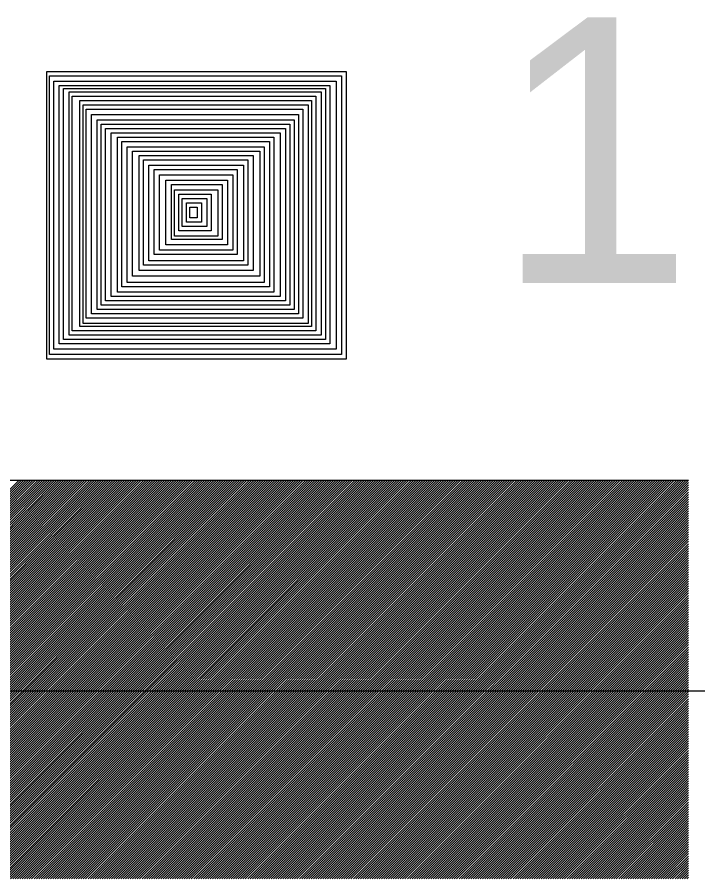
# Model space of a CAD drawing. Extents: x -28 to 822, y 61 to 665.
# Drawn here: x 478.1 to 483.22, y 191.49 to 197.97 of the extents above; entities that cross this region are included whole.
import ezdxf

# ---------------------------------------------------------------- set-up
doc = ezdxf.new("R2010")
doc.units = 0

# ---------------------------------------------------------------- blocks, each defined once
blk = doc.blocks.new('_X11')
for p, q in [((347.3356, 431.552), (350.3331, 434.5495)), ((347.3356, 431.5697), (350.3154, 434.5495)), ((347.3356, 431.5874), (350.2977, 434.5495)), ((347.3508, 431.5495), (350.3508, 434.5495)), ((347.3685, 431.5495), (350.3685, 434.5495)), ((347.3861, 431.5495), (350.3861, 434.5495)), ((347.4038, 431.5495), (350.4038, 434.5495)), ((347.4215, 431.5495), (350.4215, 434.5495)), ((347.4392, 431.5495), (350.4392, 434.5495)), ((347.4568, 431.5495), (350.4568, 434.5495)), ((347.4745, 431.5495), (350.4745, 434.5495)), ((347.4922, 431.5495), (350.4922, 434.5495)), ((347.5099, 431.5495), (350.5099, 434.5495)), ((347.5276, 431.5495), (350.5276, 434.5495)), ((347.5452, 431.5495), (350.5452, 434.5495)), ((347.5629, 431.5495), (350.5629, 434.5495)), ((347.5806, 431.5495), (350.5806, 434.5495)), ((347.5983, 431.5495), (350.5983, 434.5495)), ((347.6159, 431.5495), (350.6159, 434.5495)), ((347.6336, 431.5495), (350.6336, 434.5495)), ((347.6513, 431.5495), (350.6513, 434.5495)), ((347.669, 431.5495), (350.669, 434.5495)), ((347.6867, 431.5495), (350.6867, 434.5495)), ((347.7043, 431.5495), (350.7043, 434.5495)), ((347.722, 431.5495), (350.722, 434.5495)), ((347.7397, 431.5495), (350.7397, 434.5495)), ((347.7574, 431.5495), (350.7574, 434.5495)), ((347.775, 431.5495), (350.775, 434.5495)), ((347.7927, 431.5495), (350.7927, 434.5495)), ((347.8104, 431.5495), (350.8104, 434.5495)), ((347.8281, 431.5495), (350.8281, 434.5495)), ((347.8458, 431.5495), (350.8458, 434.5495)), ((347.8634, 431.5495), (350.8634, 434.5495)), ((347.8811, 431.5495), (350.8811, 434.5495)), ((347.8988, 431.5495), (350.8988, 434.5495)), ((347.9165, 431.5495), (350.9165, 434.5495)), ((347.9341, 431.5495), (350.9341, 434.5495)), ((347.9518, 431.5495), (350.9518, 434.5495)), ((347.9695, 431.5495), (350.9695, 434.5495)), ((347.9872, 431.5495), (350.9872, 434.5495)), ((348.0049, 431.5495), (351.0049, 434.5495)), ((348.0225, 431.5495), (351.0225, 434.5495)), ((348.0402, 431.5495), (351.0402, 434.5495)), ((348.0579, 431.5495), (351.0579, 434.5495)), ((348.0756, 431.5495), (351.0756, 434.5495)), ((348.0932, 431.5495), (351.0932, 434.5495)), ((348.1109, 431.5495), (351.1109, 434.5495)), ((348.1286, 431.5495), (351.1286, 434.5495)), ((348.1463, 431.5495), (351.1463, 434.5495)), ((348.1639, 431.5495), (351.1639, 434.5495)), ((348.1816, 431.5495), (351.1816, 434.5495)), ((348.1993, 431.5495), (351.1993, 434.5495)), ((348.217, 431.5495), (351.217, 434.5495)), ((348.2347, 431.5495), (351.2347, 434.5495)), ((348.2523, 431.5495), (351.2523, 434.5495)), ((348.27, 431.5495), (351.27, 434.5495)), ((348.2877, 431.5495), (351.2877, 434.5495)), ((348.3054, 431.5495), (351.3054, 434.5495)), ((348.323, 431.5495), (351.323, 434.5495)), ((348.3407, 431.5495), (351.3407, 434.5495)), ((348.3584, 431.5495), (351.3584, 434.5495)), ((348.3761, 431.5495), (351.3761, 434.5495)), ((348.3938, 431.5495), (351.3938, 434.5495)), ((348.4114, 431.5495), (351.4114, 434.5495)), ((348.4291, 431.5495), (351.4291, 434.5495)), ((348.4468, 431.5495), (351.4468, 434.5495)), ((348.4645, 431.5495), (351.4645, 434.5495)), ((348.4821, 431.5495), (351.4821, 434.5495)), ((348.4998, 431.5495), (351.4998, 434.5495)), ((348.5175, 431.5495), (351.5175, 434.5495)), ((348.5352, 431.5495), (351.5352, 434.5495)), ((348.5529, 431.5495), (351.5529, 434.5495)), ((348.5705, 431.5495), (351.5705, 434.5495)), ((348.5882, 431.5495), (351.5882, 434.5495)), ((348.6059, 431.5495), (351.6059, 434.5495)), ((348.6236, 431.5495), (351.6236, 434.5495)), ((348.6412, 431.5495), (351.6412, 434.5495)), ((348.6589, 431.5495), (351.6589, 434.5495)), ((348.6766, 431.5495), (351.6766, 434.5495)), ((348.6943, 431.5495), (351.6943, 434.5495)), ((348.712, 431.5495), (351.712, 434.5495)), ((348.7296, 431.5495), (351.7296, 434.5495)), ((348.7473, 431.5495), (351.7473, 434.5495)), ((348.765, 431.5495), (351.765, 434.5495)), ((348.7827, 431.5495), (351.7827, 434.5495)), ((348.8003, 431.5495), (351.8003, 434.5495)), ((348.818, 431.5495), (351.818, 434.5495)), ((348.8357, 431.5495), (351.8357, 434.5495)), ((348.8534, 431.5495), (351.8534, 434.5495)), ((348.8711, 431.5495), (351.8711, 434.5495)), ((348.8887, 431.5495), (351.8887, 434.5495)), ((348.9064, 431.5495), (351.9064, 434.5495)), ((348.9241, 431.5495), (351.9241, 434.5495)), ((348.9418, 431.5495), (351.9418, 434.5495)), ((348.9594, 431.5495), (351.9594, 434.5495)), ((348.9771, 431.5495), (351.9771, 434.5495)), ((348.9948, 431.5495), (351.9948, 434.5495)), ((349.0125, 431.5495), (352.0125, 434.5495)), ((349.0302, 431.5495), (352.0302, 434.5495)), ((349.0478, 431.5495), (352.0478, 434.5495)), ((349.0655, 431.5495), (352.0655, 434.5495)), ((349.0832, 431.5495), (352.0832, 434.5495)), ((349.1009, 431.5495), (352.1009, 434.5495)), ((349.1185, 431.5495), (352.1185, 434.5495)), ((349.1362, 431.5495), (352.1362, 434.5495)), ((349.1539, 431.5495), (352.1539, 434.5495)), ((349.1716, 431.5495), (352.1716, 434.5495)), ((349.1893, 431.5495), (352.1893, 434.5495)), ((349.2069, 431.5495), (352.2069, 434.5495)), ((349.2246, 431.5495), (352.2246, 434.5495)), ((349.2423, 431.5495), (352.2423, 434.5495)), ((349.26, 431.5495), (352.26, 434.5495)), ((349.2776, 431.5495), (352.2776, 434.5495)), ((349.2953, 431.5495), (352.2953, 434.5495)), ((349.313, 431.5495), (352.313, 434.5495)), ((349.3307, 431.5495), (352.3307, 434.5495)), ((349.3484, 431.5495), (352.3484, 434.5495)), ((349.366, 431.5495), (352.366, 434.5495)), ((349.3837, 431.5495), (352.3837, 434.5495)), ((349.4014, 431.5495), (352.4014, 434.5495)), ((349.4191, 431.5495), (352.4191, 434.5495)), ((349.4367, 431.5495), (352.4367, 434.5495)), ((349.4544, 431.5495), (352.4544, 434.5495)), ((349.4721, 431.5495), (352.4721, 434.5495)), ((349.4898, 431.5495), (352.4898, 434.5495)), ((349.5075, 431.5495), (352.5075, 434.5495)), ((349.5251, 431.5495), (352.5251, 434.5495)), ((349.5428, 431.5495), (352.5428, 434.5495)), ((349.5605, 431.5495), (352.5605, 434.5495)), ((349.5782, 431.5495), (352.5782, 434.5495)), ((349.5958, 431.5495), (352.5958, 434.5495)), ((349.6135, 431.5495), (352.6135, 434.5495)), ((349.6312, 431.5495), (352.6312, 434.5495)), ((349.6489, 431.5495), (352.6489, 434.5495)), ((349.6666, 431.5495), (352.6666, 434.5495)), ((349.6842, 431.5495), (352.6842, 434.5495)), ((349.7019, 431.5495), (352.7019, 434.5495)), ((349.7196, 431.5495), (352.7196, 434.5495)), ((349.7373, 431.5495), (352.7373, 434.5495)), ((349.7549, 431.5495), (352.7549, 434.5495)), ((349.7726, 431.5495), (352.7726, 434.5495)), ((349.7903, 431.5495), (352.7903, 434.5495)), ((349.808, 431.5495), (352.808, 434.5495)), ((349.8257, 431.5495), (352.8257, 434.5495)), ((349.8433, 431.5495), (352.8433, 434.5495)), ((349.861, 431.5495), (352.861, 434.5495)), ((349.8787, 431.5495), (352.8787, 434.5495)), ((349.8964, 431.5495), (352.8964, 434.5495)), ((349.914, 431.5495), (352.914, 434.5495)), ((349.9317, 431.5495), (352.9317, 434.5495)), ((349.9494, 431.5495), (352.9494, 434.5495)), ((349.9671, 431.5495), (352.9671, 434.5495)), ((349.9847, 431.5495), (352.9847, 434.5495)), ((350.0024, 431.5495), (353.0024, 434.5495)), ((350.0201, 431.5495), (353.0201, 434.5495)), ((350.0378, 431.5495), (353.0378, 434.5495)), ((350.0555, 431.5495), (353.0555, 434.5495)), ((350.0731, 431.5495), (353.0731, 434.5495)), ((350.0908, 431.5495), (353.0908, 434.5495)), ((350.1085, 431.5495), (353.1085, 434.5495)), ((350.1262, 431.5495), (353.1262, 434.5495)), ((350.1438, 431.5495), (353.1438, 434.5495)), ((350.1615, 431.5495), (353.1615, 434.5495)), ((350.1792, 431.5495), (353.1792, 434.5495)), ((350.1969, 431.5495), (353.1969, 434.5495)), ((350.2146, 431.5495), (353.2146, 434.5495)), ((350.2322, 431.5495), (353.2322, 434.5495)), ((350.2499, 431.5495), (353.2499, 434.5495)), ((350.2676, 431.5495), (353.2676, 434.5495)), ((350.2853, 431.5495), (353.2853, 434.5495)), ((350.3029, 431.5495), (353.3029, 434.5495)), ((350.3206, 431.5495), (353.3206, 434.5495)), ((350.3383, 431.5495), (353.3383, 434.5495)), ((350.356, 431.5495), (353.356, 434.5495)), ((350.3737, 431.5495), (353.3737, 434.5495)), ((350.3913, 431.5495), (353.3913, 434.5495)), ((350.409, 431.5495), (353.409, 434.5495)), ((350.4267, 431.5495), (353.4267, 434.5495)), ((350.4444, 431.5495), (353.4444, 434.5495)), ((350.462, 431.5495), (353.462, 434.5495)), ((350.4797, 431.5495), (353.4797, 434.5495)), ((350.4974, 431.5495), (353.4974, 434.5495)), ((350.5151, 431.5495), (353.5151, 434.5495)), ((350.5328, 431.5495), (353.5328, 434.5495)), ((350.5504, 431.5495), (353.5504, 434.5495)), ((350.5681, 431.5495), (353.5681, 434.5495)), ((350.5858, 431.5495), (353.5858, 434.5495)), ((350.6035, 431.5495), (353.6035, 434.5495)), ((350.6211, 431.5495), (353.6211, 434.5495)), ((350.6388, 431.5495), (353.6388, 434.5495)), ((350.6565, 431.5495), (353.6565, 434.5495)), ((350.6742, 431.5495), (353.6742, 434.5495)), ((350.6919, 431.5495), (353.6919, 434.5495)), ((350.7095, 431.5495), (353.7095, 434.5495)), ((350.7272, 431.5495), (353.7272, 434.5495)), ((350.7449, 431.5495), (353.7449, 434.5495)), ((350.7626, 431.5495), (353.7626, 434.5495)), ((350.7802, 431.5495), (353.7802, 434.5495)), ((350.7979, 431.5495), (353.7979, 434.5495)), ((350.8156, 431.5495), (353.8156, 434.5495)), ((350.8333, 431.5495), (353.8333, 434.5495)), ((350.851, 431.5495), (353.851, 434.5495)), ((350.8686, 431.5495), (353.8686, 434.5495)), ((350.8863, 431.5495), (353.8863, 434.5495)), ((350.904, 431.5495), (353.904, 434.5495)), ((350.9217, 431.5495), (353.9217, 434.5495)), ((350.9393, 431.5495), (353.9393, 434.5495)), ((350.957, 431.5495), (353.957, 434.5495)), ((350.9747, 431.5495), (353.9747, 434.5495)), ((350.9924, 431.5495), (353.9924, 434.5495)), ((351.0101, 431.5495), (354.0101, 434.5495)), ((351.0277, 431.5495), (354.0277, 434.5495)), ((351.0454, 431.5495), (354.0454, 434.5495)), ((351.0631, 431.5495), (354.0631, 434.5495)), ((351.0808, 431.5495), (354.0808, 434.5495)), ((351.0984, 431.5495), (354.0984, 434.5495)), ((351.1161, 431.5495), (354.1161, 434.5495)), ((351.1338, 431.5495), (354.1338, 434.5495)), ((351.1515, 431.5495), (354.1515, 434.5495)), ((351.1692, 431.5495), (354.1692, 434.5495)), ((351.1868, 431.5495), (354.1868, 434.5495)), ((351.2045, 431.5495), (354.2045, 434.5495)), ((351.2222, 431.5495), (354.2222, 434.5495)), ((351.2399, 431.5495), (354.2399, 434.5495)), ((351.2575, 431.5495), (354.2575, 434.5495)), ((351.2752, 431.5495), (354.2752, 434.5495)), ((351.2929, 431.5495), (354.2929, 434.5495)), ((351.3106, 431.5495), (354.3106, 434.5495)), ((351.3283, 431.5495), (354.3283, 434.5495)), ((351.3459, 431.5495), (354.3459, 434.5495)), ((351.3636, 431.5495), (354.3636, 434.5495)), ((351.3813, 431.5495), (354.3813, 434.5495)), ((351.399, 431.5495), (354.399, 434.5495)), ((351.4166, 431.5495), (354.4166, 434.5495)), ((351.4343, 431.5495), (354.4343, 434.5495)), ((351.452, 431.5495), (354.452, 434.5495)), ((351.4697, 431.5495), (354.4697, 434.5495)), ((351.4874, 431.5495), (354.4874, 434.5495)), ((351.505, 431.5495), (354.505, 434.5495)), ((351.5227, 431.5495), (354.5227, 434.5495)), ((351.5404, 431.5495), (354.5404, 434.5495)), ((351.5581, 431.5495), (354.5581, 434.5495)), ((351.5757, 431.5495), (354.5757, 434.5495)), ((351.5934, 431.5495), (354.5934, 434.5495)), ((351.6111, 431.5495), (354.6111, 434.5495)), ((351.6288, 431.5495), (354.6288, 434.5495)), ((351.6465, 431.5495), (354.6465, 434.5495)), ((351.6641, 431.5495), (354.6641, 434.5495)), ((351.6818, 431.5495), (354.6818, 434.5495)), ((351.6995, 431.5495), (354.6995, 434.5495)), ((351.7172, 431.5495), (354.7172, 434.5495)), ((351.7348, 431.5495), (354.7348, 434.5495)), ((351.7525, 431.5495), (354.7525, 434.5495)), ((351.7702, 431.5495), (354.7702, 434.5495)), ((351.7879, 431.5495), (354.7879, 434.5495)), ((351.8055, 431.5495), (354.8055, 434.5495)), ((351.8232, 431.5495), (354.8232, 434.5495)), ((351.8409, 431.5495), (354.8409, 434.5495)), ((351.8586, 431.5495), (354.8586, 434.5495)), ((351.8763, 431.5495), (354.8763, 434.5495)), ((351.8939, 431.5495), (354.8939, 434.5495)), ((351.9116, 431.5495), (354.9116, 434.5495)), ((351.9293, 431.5495), (354.9293, 434.5495)), ((351.947, 431.5495), (354.947, 434.5495)), ((351.9646, 431.5495), (354.9646, 434.5495)), ((351.9823, 431.5495), (354.9823, 434.5495)), ((352, 431.5495), (355, 434.5495)), ((352.0177, 431.5495), (355.0177, 434.5495)), ((352.0354, 431.5495), (355.0354, 434.5495)), ((352.053, 431.5495), (355.053, 434.5495)), ((352.0707, 431.5495), (355.0707, 434.5495)), ((352.0884, 431.5495), (355.0884, 434.5495)), ((352.1061, 431.5495), (355.1061, 434.5495)), ((352.1237, 431.5495), (355.1237, 434.5495)), ((352.1414, 431.5495), (355.1414, 434.5495)), ((352.1591, 431.5495), (355.1591, 434.5495)), ((352.1768, 431.5495), (355.1768, 434.5495)), ((352.1945, 431.5495), (355.1945, 434.5495)), ((352.2121, 431.5495), (355.2121, 434.5495)), ((352.2298, 431.5495), (355.2298, 434.5495)), ((352.2475, 431.5495), (355.2475, 434.5495)), ((352.2652, 431.5495), (355.2652, 434.5495)), ((352.2828, 431.5495), (355.2828, 434.5495)), ((352.3005, 431.5495), (355.3005, 434.5495)), ((352.3182, 431.5495), (355.3182, 434.5495)), ((352.3359, 431.5495), (355.3356, 434.5492)), ((352.3536, 431.5495), (355.3356, 434.5316)), ((352.3712, 431.5495), (355.3356, 434.5139)), ((352.3889, 431.5495), (355.3356, 434.4962)), ((352.4066, 431.5495), (355.3356, 434.4785)), ((352.4243, 431.5495), (355.3356, 434.4608)), ((352.4419, 431.5495), (355.3356, 434.4432)), ((352.4596, 431.5495), (355.3356, 434.4255)), ((352.4773, 431.5495), (355.3356, 434.4078)), ((352.495, 431.5495), (355.3356, 434.3901)), ((352.5127, 431.5495), (355.3356, 434.3725)), ((352.5303, 431.5495), (355.3356, 434.3548)), ((352.548, 431.5495), (355.3356, 434.3371)), ((352.5657, 431.5495), (355.3356, 434.3194)), ((352.5834, 431.5495), (355.3356, 434.3017)), ((352.601, 431.5495), (355.3356, 434.2841)), ((352.6187, 431.5495), (355.3356, 434.2664)), ((352.6364, 431.5495), (355.3356, 434.2487)), ((352.6541, 431.5495), (355.3356, 434.231)), ((352.6718, 431.5495), (355.3356, 434.2134)), ((352.6894, 431.5495), (355.3356, 434.1957)), ((352.7071, 431.5495), (355.3356, 434.178)), ((352.7248, 431.5495), (355.3356, 434.1603)), ((352.7425, 431.5495), (355.3356, 434.1426)), ((352.7601, 431.5495), (355.3356, 434.125)), ((352.7778, 431.5495), (355.3356, 434.1073)), ((352.7955, 431.5495), (355.3356, 434.0896)), ((352.8132, 431.5495), (355.3356, 434.0719)), ((352.8309, 431.5495), (355.3356, 434.0543)), ((352.8485, 431.5495), (355.3356, 434.0366)), ((352.8662, 431.5495), (355.3356, 434.0189)), ((352.8839, 431.5495), (355.3356, 434.0012)), ((352.9016, 431.5495), (355.3356, 433.9835)), ((352.9192, 431.5495), (355.3356, 433.9659)), ((352.9369, 431.5495), (355.3356, 433.9482)), ((352.9546, 431.5495), (355.3356, 433.9305)), ((352.9723, 431.5495), (355.3356, 433.9128)), ((352.99, 431.5495), (355.3356, 433.8952)), ((353.0076, 431.5495), (355.3356, 433.8775)), ((353.0253, 431.5495), (355.3356, 433.8598)), ((353.043, 431.5495), (355.3356, 433.8421)), ((353.0607, 431.5495), (355.3356, 433.8244)), ((353.0783, 431.5495), (355.3356, 433.8068)), ((353.096, 431.5495), (355.3356, 433.7891)), ((353.1137, 431.5495), (355.3356, 433.7714)), ((353.1314, 431.5495), (355.3356, 433.7537)), ((353.1491, 431.5495), (355.3356, 433.7361)), ((353.1667, 431.5495), (355.3356, 433.7184)), ((353.1844, 431.5495), (355.3356, 433.7007)), ((353.2021, 431.5495), (355.3356, 433.683)), ((353.2198, 431.5495), (355.3356, 433.6653)), ((353.2374, 431.5495), (355.3356, 433.6477)), ((353.2551, 431.5495), (355.3356, 433.63)), ((353.2728, 431.5495), (355.3356, 433.6123)), ((353.2905, 431.5495), (355.3356, 433.5946)), ((353.3082, 431.5495), (355.3356, 433.577)), ((353.3258, 431.5495), (355.3356, 433.5593)), ((353.3435, 431.5495), (355.3356, 433.5416)), ((353.3612, 431.5495), (355.3356, 433.5239)), ((353.3789, 431.5495), (355.3356, 433.5062)), ((353.3965, 431.5495), (355.3356, 433.4886)), ((353.4142, 431.5495), (355.3356, 433.4709)), ((353.4319, 431.5495), (355.3356, 433.4532)), ((353.4496, 431.5495), (355.3356, 433.4355)), ((353.4673, 431.5495), (355.3356, 433.4179)), ((353.4849, 431.5495), (355.3356, 433.4002)), ((353.5026, 431.5495), (355.3356, 433.3825)), ((353.5203, 431.5495), (355.3356, 433.3648)), ((353.538, 431.5495), (355.3356, 433.3471)), ((353.5556, 431.5495), (355.3356, 433.3295)), ((353.5733, 431.5495), (355.3356, 433.3118)), ((353.591, 431.5495), (355.3356, 433.2941)), ((353.6087, 431.5495), (355.3356, 433.2764)), ((353.6263, 431.5495), (355.3356, 433.2588)), ((353.644, 431.5495), (355.3356, 433.2411)), ((353.6617, 431.5495), (355.3356, 433.2234)), ((353.6794, 431.5495), (355.3356, 433.2057)), ((353.6971, 431.5495), (355.3356, 433.188)), ((353.7147, 431.5495), (355.3356, 433.1704)), ((353.7324, 431.5495), (355.3356, 433.1527)), ((353.7501, 431.5495), (355.3356, 433.135)), ((353.7678, 431.5495), (355.3356, 433.1173)), ((353.7854, 431.5495), (355.3356, 433.0997)), ((353.8031, 431.5495), (355.3356, 433.082)), ((353.8208, 431.5495), (355.3356, 433.0643)), ((353.8385, 431.5495), (355.3356, 433.0466)), ((353.8562, 431.5495), (355.3356, 433.029)), ((353.8738, 431.5495), (355.3356, 433.0113)), ((353.8915, 431.5495), (355.3356, 432.9936)), ((353.9092, 431.5495), (355.3356, 432.9759)), ((353.9269, 431.5495), (355.3356, 432.9582)), ((353.9445, 431.5495), (355.3356, 432.9406)), ((353.9622, 431.5495), (355.3356, 432.9229)), ((353.9799, 431.5495), (355.3356, 432.9052)), ((353.9976, 431.5495), (355.3356, 432.8875)), ((354.0153, 431.5495), (355.3356, 432.8699)), ((354.0329, 431.5495), (355.3356, 432.8522)), ((354.0506, 431.5495), (355.3356, 432.8345)), ((354.0683, 431.5495), (355.3356, 432.8168)), ((354.086, 431.5495), (355.3356, 432.7991)), ((354.1036, 431.5495), (355.3356, 432.7815)), ((354.1213, 431.5495), (355.3356, 432.7638)), ((354.139, 431.5495), (355.3356, 432.7461)), ((354.1567, 431.5495), (355.3356, 432.7284)), ((354.1744, 431.5495), (355.3356, 432.7108)), ((354.192, 431.5495), (355.3356, 432.6931)), ((354.2097, 431.5495), (355.3356, 432.6754)), ((354.2274, 431.5495), (355.3356, 432.6577)), ((354.2451, 431.5495), (355.3356, 432.64)), ((354.2627, 431.5495), (355.3356, 432.6224)), ((354.2804, 431.5495), (355.3356, 432.6047)), ((354.2981, 431.5495), (355.3356, 432.587)), ((354.3158, 431.5495), (355.3356, 432.5693)), ((354.3335, 431.5495), (355.3356, 432.5517)), ((354.3511, 431.5495), (355.3356, 432.534)), ((354.3688, 431.5495), (355.3356, 432.5163)), ((354.3865, 431.5495), (355.3356, 432.4986)), ((354.4042, 431.5495), (355.3356, 432.4809)), ((354.4218, 431.5495), (355.3356, 432.4633)), ((354.4395, 431.5495), (355.3356, 432.4456)), ((354.4572, 431.5495), (355.3356, 432.4279)), ((354.4749, 431.5495), (355.3356, 432.4102)), ((354.4926, 431.5495), (355.3356, 432.3926)), ((354.5102, 431.5495), (355.3356, 432.3749)), ((354.5279, 431.5495), (355.3356, 432.3572)), ((354.5456, 431.5495), (355.3356, 432.3395)), ((354.5633, 431.5495), (355.3356, 432.3218)), ((354.5809, 431.5495), (355.3356, 432.3042)), ((354.5986, 431.5495), (355.3356, 432.2865)), ((354.6163, 431.5495), (355.3356, 432.2688)), ((354.634, 431.5495), (355.3356, 432.2511)), ((354.6517, 431.5495), (355.3356, 432.2335)), ((354.6693, 431.5495), (355.3356, 432.2158)), ((354.687, 431.5495), (355.3356, 432.1981)), ((354.7047, 431.5495), (355.3356, 432.1804)), ((354.7224, 431.5495), (355.3356, 432.1627)), ((354.74, 431.5495), (355.3356, 432.1451)), ((354.7577, 431.5495), (355.3356, 432.1274)), ((354.7754, 431.5495), (355.3356, 432.1097)), ((354.7931, 431.5495), (355.3356, 432.092)), ((354.8108, 431.5495), (355.3356, 432.0744)), ((354.8284, 431.5495), (355.3356, 432.0567)), ((354.8461, 431.5495), (355.3356, 432.039)), ((354.8638, 431.5495), (355.3356, 432.0213)), ((354.8815, 431.5495), (355.3356, 432.0036)), ((354.8991, 431.5495), (355.3356, 431.986)), ((354.9168, 431.5495), (355.3356, 431.9683)), ((354.9345, 431.5495), (355.3356, 431.9506)), ((354.9522, 431.5495), (355.3356, 431.9329)), ((354.9699, 431.5495), (355.3356, 431.9153)), ((354.9875, 431.5495), (355.3356, 431.8976)), ((355.0052, 431.5495), (355.3356, 431.8799)), ((355.0229, 431.5495), (355.3356, 431.8622)), ((355.0406, 431.5495), (355.3356, 431.8445)), ((355.0582, 431.5495), (355.3356, 431.8269)), ((355.0759, 431.5495), (355.3356, 431.8092)), ((355.0936, 431.5495), (355.3356, 431.7915)), ((355.1113, 431.5495), (355.3356, 431.7738)), ((355.129, 431.5495), (355.3356, 431.7562)), ((355.1466, 431.5495), (355.3356, 431.7385)), ((355.1643, 431.5495), (355.3356, 431.7208)), ((355.182, 431.5495), (355.3356, 431.7031)), ((355.1997, 431.5495), (355.3356, 431.6854)), ((355.2173, 431.5495), (355.3356, 431.6678)), ((355.235, 431.5495), (355.3356, 431.6501)), ((355.2527, 431.5495), (355.3356, 431.6324)), ((355.2704, 431.5495), (355.3356, 431.6147)), ((355.2881, 431.5495), (355.3356, 431.5971)), ((355.3057, 431.5495), (355.3356, 431.5794)), ((355.3234, 431.5495), (355.3356, 431.5617))]:
    blk.add_line(p, q)

msp = doc.modelspace()

# ---------------------------------------------------------------- linework, layer by layer
for p, q in [((475.1506, 194.4896), (483.1506, 194.4896)), ((483.292, 192.9023), (475.292, 192.9023))]:
    msp.add_line(p, q)
for points in [[(480.5747, 195.4005), (478.3214, 195.4005), (478.3214, 197.5653), (480.5747, 197.5653)], [(480.5399, 195.4352), (478.3415, 195.4352), (478.3415, 197.5344), (480.5399, 197.5344)], [(480.4993, 195.4758), (478.3739, 195.4758), (478.3739, 197.4939), (480.4993, 197.4939)], [(480.4507, 195.5163), (478.4145, 195.5163), (478.4145, 197.4615), (480.4507, 197.4615)], [(480.4182, 195.5487), (478.447, 195.5487), (478.447, 197.4372), (480.4182, 197.4372)], [(480.3858, 195.5811), (478.4875, 195.5811), (478.4875, 197.4128), (480.3858, 197.4128)], [(480.3452, 195.6135), (478.5119, 195.6135), (478.5119, 197.3804), (480.3452, 197.3804)], [(480.3128, 195.646), (478.5686, 195.646), (478.5686, 197.348), (480.3128, 197.348)], [(480.2884, 195.6703), (478.593, 195.6703), (478.593, 197.3156), (480.2884, 197.3156)], [(480.2479, 195.7108), (478.6173, 195.7108), (478.6173, 197.2832), (480.2479, 197.2832)], [(480.2154, 195.7432), (478.6579, 195.7432), (478.6579, 197.2426), (480.2154, 197.2426)], [(480.183, 195.7756), (478.6984, 195.7756), (478.6984, 197.2021), (480.183, 197.2021)], [(480.1505, 195.8081), (478.7309, 195.8081), (478.7309, 197.1697), (480.1505, 197.1697)], [(480.1181, 195.8405), (478.7633, 195.8405), (478.7633, 197.1373), (480.1181, 197.1373)], [(480.0775, 195.8729), (478.8039, 195.8729), (478.8039, 197.1048), (480.0775, 197.1048)], [(480.0288, 195.9053), (478.8526, 195.9053), (478.8526, 197.0724), (480.0288, 197.0724)], [(479.9964, 195.9458), (478.885, 195.9458), (478.885, 197.04), (479.9964, 197.04)], [(479.9558, 195.9783), (478.9256, 195.9783), (478.9256, 196.9995), (479.9558, 196.9995)], [(479.9234, 196.0269), (478.9661, 196.0269), (478.9661, 196.9671), (479.9234, 196.9671)], [(479.8747, 196.0674), (479.0148, 196.0674), (479.0148, 196.9346), (479.8747, 196.9346)], [(479.8341, 196.1079), (479.0473, 196.1079), (479.0473, 196.9022), (479.8341, 196.9022)], [(479.8017, 196.1404), (479.0878, 196.1404), (479.0878, 196.8617), (479.8017, 196.8617)], [(479.753, 196.189), (479.1284, 196.189), (479.1284, 196.8293), (479.753, 196.8293)], [(479.7206, 196.2214), (479.1689, 196.2214), (479.1689, 196.7888), (479.7206, 196.7888)], [(479.68, 196.2619), (479.2176, 196.2619), (479.2176, 196.7482), (479.68, 196.7482)], [(479.6394, 196.3025), (479.2582, 196.3025), (479.2582, 196.7158), (479.6394, 196.7158)], [(479.607, 196.3268), (479.2825, 196.3268), (479.2825, 196.6753), (479.607, 196.6753)], [(479.5583, 196.3673), (479.315, 196.3673), (479.315, 196.6429), (479.5583, 196.6429)], [(479.5259, 196.3997), (479.3393, 196.3997), (479.3393, 196.6104), (479.5259, 196.6104)], [(479.4853, 196.4321), (479.3717, 196.4321), (479.3717, 196.578), (479.4853, 196.578)], [(479.4529, 196.4646), (479.3961, 196.4646), (479.3961, 196.5456), (479.4529, 196.5456)]]:
    msp.add_lwpolyline(points, close=True)

# ---------------------------------------------------------------- block references
msp.add_blockref('_X11', (127.815, -240.0599))

# ---------------------------------------------------------------- texts
msp.add_text('15a', height=2).set_placement((481.7003, 195.9748))

doc.saveas('drawing.dxf')
